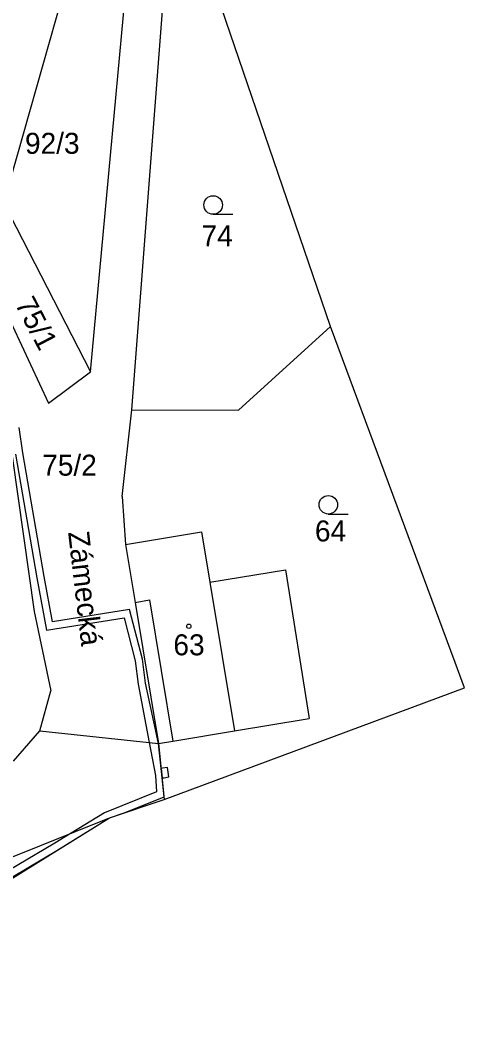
# Model space of a CAD drawing. Extents: x -785744 to -782822, y -1067550 to -1063910.
# Drawn here: x -783339 to -783303, y -1065335.7 to -1065252.8 of the extents above; entities that cross this region are included whole.
import ezdxf

# ---------------------------------------------------------------- set-up
doc = ezdxf.new("R2010")
doc.units = 0
for name, color, linetype in [('Hranice kat_území', 7, 'Continuous'), ('Hranice parcel', 7, 'Continuous'), ('Parcelní čísla', 7, 'Continuous'), ('Pop_ČP_popisy', 7, 'Continuous'), ('Vnitřní kresba', 7, 'Continuous'), ('Věcná břemena k části', 7, 'Continuous'), ('Značky budov', 7, 'Continuous'), ('Značky kultur', 7, 'Continuous')]:
    doc.layers.add(name, color=color, linetype=linetype)

msp = doc.modelspace()

# ---------------------------------------------------------------- linework, layer by layer
at = {"layer": 'Hranice kat_území'}
msp.add_lwpolyline([(-783361.23, -1065335.68), (-783331.79, -1065317.39), (-783327.35, -1065315.89), (-783303.02, -1065306.86), (-783303.77, -1065304.8), (-783313.87, -1065277.56), (-783326.6, -1065240.33)], dxfattribs=at)
at = {"layer": 'Hranice parcel'}
for points in [[(-783333.33, -1065281.22), (-783329.02, -1065234.74)], [(-783329.98, -1065284.32), (-783326.6, -1065240.33)], [(-783340.36, -1065267.55), (-783335.58, -1065250.68)], [(-783340.36, -1065267.55), (-783333.33, -1065281.22)], [(-783341.85, -1065272.8), (-783337.89, -1065300.67)], [(-783341.85, -1065272.8), (-783336.73, -1065283.77)], [(-783321.33, -1065284.35), (-783313.87, -1065277.56)], [(-783336.73, -1065283.77), (-783333.33, -1065281.22)], [(-783330.77, -1065291.34), (-783329.98, -1065284.32)], [(-783329.98, -1065284.32), (-783321.33, -1065284.35)], [(-783330.77, -1065291.34), (-783330.5, -1065295.22)], [(-783330.5, -1065295.22), (-783324.33, -1065294.2)], [(-783324.33, -1065294.2), (-783323.65, -1065298.29)], [(-783330.5, -1065295.22), (-783329.72, -1065299.92)], [(-783323.65, -1065298.29), (-783317.54, -1065297.28)], [(-783317.54, -1065297.28), (-783315.6, -1065309.33)], [(-783329.72, -1065299.92), (-783327.83, -1065311.36)], [(-783337.89, -1065300.67), (-783336.55, -1065307.09)], [(-783337.44, -1065310.33), (-783336.55, -1065307.09)], [(-783321.66, -1065310.34), (-783315.6, -1065309.33)], [(-783339.56, -1065312.78), (-783337.44, -1065310.33)], [(-783337.44, -1065310.33), (-783327.83, -1065311.36)], [(-783326.65, -1065311.16), (-783321.66, -1065310.34)], [(-783327.83, -1065311.36), (-783326.65, -1065311.16)], [(-783327.83, -1065311.36), (-783327.35, -1065315.89)], [(-783353.85, -1065326.26), (-783331.79, -1065317.39)]]:
    msp.add_lwpolyline(points, dxfattribs=at)
at = {"layer": 'Vnitřní kresba'}
for points in [[(-783323.65, -1065298.29), (-783321.66, -1065310.34)], [(-783329.72, -1065299.92), (-783328.54, -1065299.72)], [(-783328.54, -1065299.72), (-783326.65, -1065311.16)]]:
    msp.add_lwpolyline(points, dxfattribs=at)
at = {"layer": 'Věcná břemena k části'}
for points in [[(-783345.55, -1065325.67), (-783336.06, -1065320.04), (-783331.79, -1065317.39), (-783330.51, -1065316.96), (-783327.37, -1065315.67), (-783327.53, -1065314.15), (-783327.61, -1065313.39), (-783327.83, -1065311.36), (-783328.87, -1065306.46), (-783329.12, -1065304.53), (-783330.16, -1065300.49), (-783336.42, -1065301.49), (-783337.08, -1065297.82), (-783338.81, -1065287.81), (-783339.12, -1065285.74)], [(-783339.41, -1065287.91), (-783337.68, -1065297.92), (-783336.9, -1065302.17), (-783330.6, -1065301.17), (-783329.72, -1065304.65), (-783329.47, -1065306.56), (-783328.57, -1065311.28), (-783328.07, -1065313.94), (-783327.98, -1065315.27), (-783332.18, -1065316.99), (-783334.9, -1065318.64), (-783336.22, -1065319.44), (-783345.87, -1065325.15)], [(-783327.49, -1065313.37), (-783327.61, -1065313.39)], [(-783327.61, -1065313.39), (-783327.53, -1065314.15)], [(-783327.09, -1065313.31), (-783327.49, -1065313.37)], [(-783326.97, -1065314.07), (-783327.09, -1065313.31)], [(-783327.53, -1065314.15), (-783327.37, -1065314.13)], [(-783327.37, -1065314.13), (-783326.97, -1065314.07)]]:
    msp.add_lwpolyline(points, dxfattribs=at)
at = {"layer": 'Značky budov'}
msp.add_circle((-783325.36, -1065301.86), 0.175, dxfattribs=at)
at = {"layer": 'Značky kultur'}
for p, q in [((-783323.39, -1065268.46), (-783321.79, -1065268.46)), ((-783314.06, -1065292.76), (-783312.46, -1065292.76))]:
    msp.add_line(p, q, dxfattribs=at)
for centre in [(-783323.39, -1065267.71), (-783314.06, -1065292.01)]:
    msp.add_circle(centre, 0.75, dxfattribs=at)

# ---------------------------------------------------------------- texts
at = {"layer": 'Parcelní čísla'}
for s, p in [('74', (-783324.33, -1065271.05)), ('75/2', (-783337.24, -1065289.65)), ('64', (-783315.14, -1065294.98)), ('63', (-783326.61, -1065304.21))]:
    msp.add_text(s, height=1.7, dxfattribs=at).set_placement(p)
msp.add_text('75/1', height=1.7, rotation=297.65457, dxfattribs=at).set_placement((-783339.49, -1065275.72))
at = {"layer": 'Pop_ČP_popisy'}
msp.add_text('92/3', height=1.7, dxfattribs=at).set_placement((-783338.636, -1065263.56))
msp.add_text('Zámecká', height=1.7, rotation=276.64672, dxfattribs=at).set_placement((-783335.146, -1065294.234))

doc.saveas('drawing.dxf')
